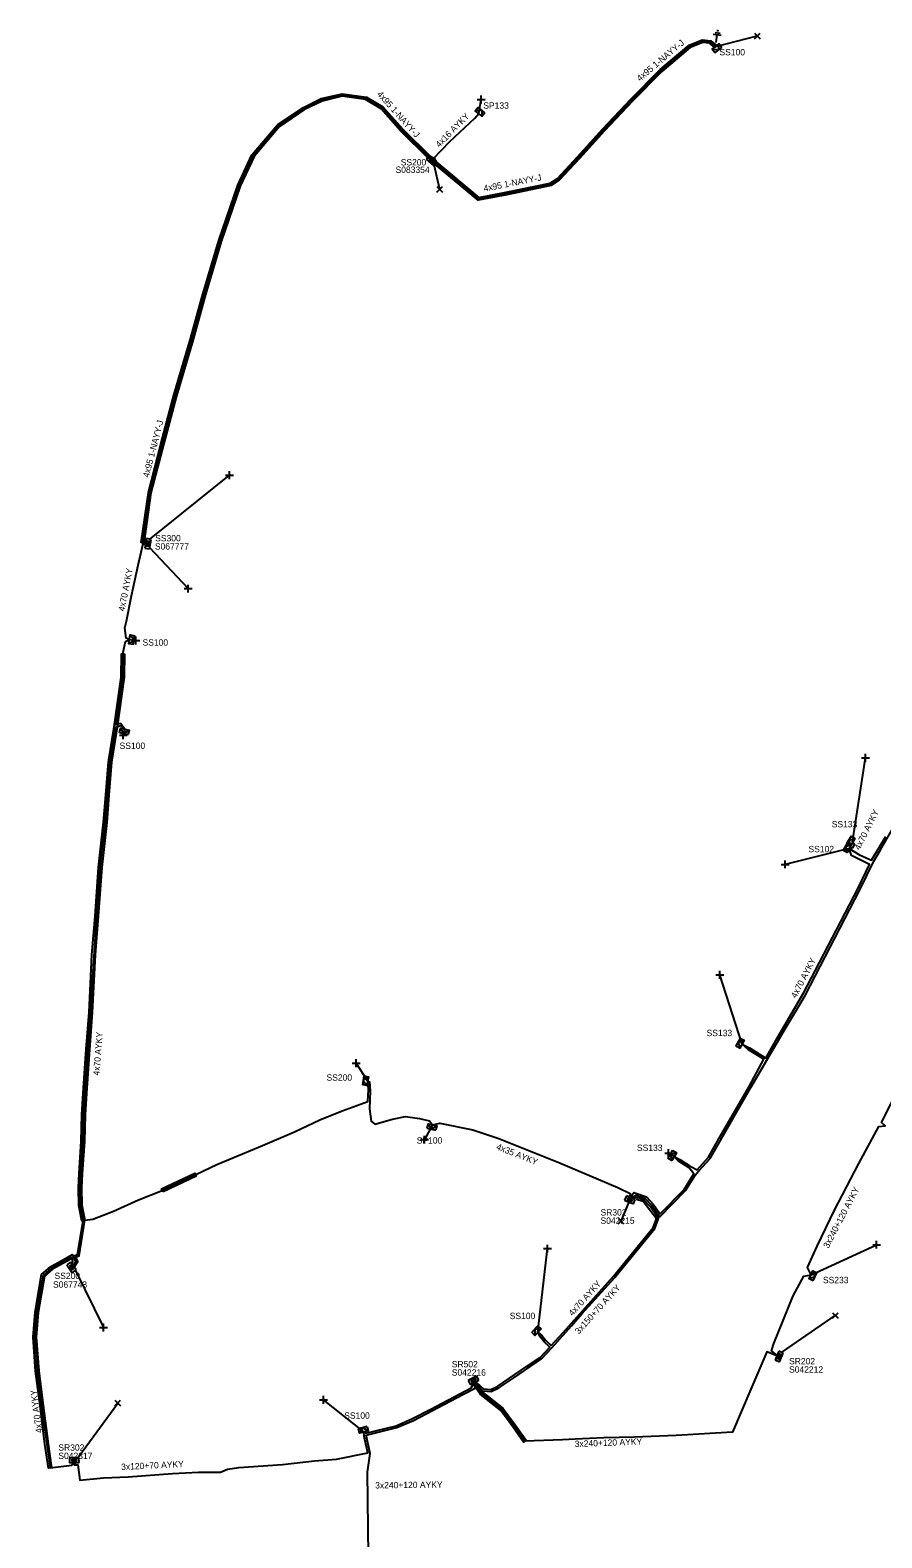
# Model space of a CAD drawing. Extents: x -748492 to -735633, y -1146251 to -1139940.
# Drawn here: x -736121.6 to -735987.9, y -1145016.9 to -1144780.1 of the extents above; entities that cross this region are included whole.
import ezdxf

# ---------------------------------------------------------------- set-up
doc = ezdxf.new("R2010")
doc.units = 0
for name, color, linetype in [('Vrstva 1', 7, 'Continuous'), ('Vrstva 14', 7, 'Continuous'), ('Vrstva 15', 7, 'Continuous'), ('Vrstva 20', 7, 'Continuous'), ('Vrstva 28', 7, 'Continuous'), ('Vrstva 29', 7, 'Continuous'), ('Vrstva 30', 7, 'Continuous'), ('Vrstva 31', 7, 'Continuous'), ('Vrstva 33', 7, 'Continuous'), ('Vrstva 34', 7, 'Continuous'), ('Vrstva 5', 7, 'Continuous'), ('Vrstva 52', 7, 'Continuous'), ('Vrstva 54', 7, 'Continuous'), ('Vrstva 59', 7, 'Continuous'), ('Vrstva 6', 7, 'Continuous'), ('Vrstva 8', 7, 'Continuous'), ('Vrstva 9', 7, 'Continuous')]:
    doc.layers.add(name, color=color, linetype=linetype)

# ---------------------------------------------------------------- blocks, each defined once
blk = doc.blocks.new('NN800')
at = {"layer": 'Vrstva 1'}
for points in [[(-0.44, 0.44), (0.44, -0.44)], [(-0.44, -0.44), (0.44, 0.44)]]:
    blk.add_lwpolyline(points, dxfattribs=at)
blk = doc.blocks.new('NN620')
at = {"layer": 'Vrstva 8'}
for points in [[(0.75, 0), (-0.75, 0)], [(-0.75, 0), (-0.75, -0.75)], [(0.75, -0.75), (0.75, 0)], [(-0.75, -0.75), (0.75, -0.75)], [(0.37, -0.18), (-0.38, -0.18)], [(-0.38, -0.18), (-0.38, -0.56)], [(-0.38, -0.56), (0.37, -0.56)], [(0.32, -0.23), (-0.33, -0.23)], [(-0.33, -0.23), (-0.33, -0.51)], [(-0.33, -0.51), (0.32, -0.51)], [(0.27, -0.27), (-0.28, -0.27)], [(-0.28, -0.27), (-0.28, -0.46)], [(-0.28, -0.46), (0.27, -0.46)], [(0.23, -0.32), (-0.23, -0.32)], [(-0.23, -0.32), (-0.23, -0.42)], [(-0.23, -0.42), (0.23, -0.42)], [(-0.19, -0.37), (0.19, -0.37)], [(0.23, -0.42), (0.23, -0.32)], [(0.27, -0.46), (0.27, -0.27)], [(0.32, -0.51), (0.32, -0.23)], [(0.37, -0.56), (0.37, -0.18)]]:
    blk.add_lwpolyline(points, dxfattribs=at)
blk = doc.blocks.new('NN630')
at = {"layer": 'Vrstva 9'}
for points in [[(0, -0.7), (-0.7, 0)], [(-0.7, -0.7), (-0.7, 0), (0.7, 0), (0.7, -0.7)], [(-0.7, -0.7), (0.7, -0.7)], [(0, -0.7), (0.7, 0)]]:
    blk.add_lwpolyline(points, dxfattribs=at)
blk = doc.blocks.new('NN810')
at = {"layer": 'Vrstva 14'}
for points in [[(0.63, -1.89), (-0.62, -1.89)], [(0.39, -2.2), (-0.4, -2.2)], [(0, -0.64), (0, -1.89)], [(0, -2.52), (-0.12, -2.52)], [(0.14, -2.52), (0, -2.52)]]:
    blk.add_lwpolyline(points, dxfattribs=at)

msp = doc.modelspace()

# ---------------------------------------------------------------- linework, layer by layer
at = {"layer": 'Vrstva 20'}
for points in [[(-736014.1, -1144782.82), (-736014.92, -1144782.15), (-736016.01, -1144782.02), (-736017.96, -1144782.8), (-736022.43, -1144786.58), (-736027.01, -1144791.21), (-736031.42, -1144795.89), (-736035.37, -1144800.26), (-736038.58, -1144803.67), (-736039.8, -1144804.51), (-736046.78, -1144805.94), (-736051.28, -1144806.81), (-736058.11, -1144801.08), (-736058.53, -1144800.4), (-736058.19, -1144800.2), (-736057.81, -1144800.82), (-736051.16, -1144806.39), (-736046.86, -1144805.54), (-736039.96, -1144804.13), (-736038.84, -1144803.37), (-736035.67, -1144799.98), (-736031.72, -1144795.61), (-736027.29, -1144790.93), (-736022.71, -1144786.28), (-736018.16, -1144782.46), (-736016.07, -1144781.62), (-736014.76, -1144781.77), (-736013.84, -1144782.5)], [(-736058.44, -1144800.48), (-736059.12, -1144800.17), (-736063.4, -1144795.94), (-736066.51, -1144792.47), (-736068.96, -1144790.97), (-736072.61, -1144790.47), (-736075.79, -1144791.22), (-736078.53, -1144792.57), (-736082.51, -1144795.27), (-736082.73, -1144794.93), (-736078.73, -1144792.23), (-736075.93, -1144790.84), (-736072.63, -1144790.07), (-736068.82, -1144790.59), (-736066.25, -1144792.15), (-736063.12, -1144795.66), (-736058.88, -1144799.83), (-736058.28, -1144800.12)], [(-736082.47, -1144795.23), (-736086.48, -1144799.91), (-736088.66, -1144804.57), (-736091.62, -1144813.26), (-736094.22, -1144822), (-736096.05, -1144828.69), (-736098.67, -1144837.54), (-736100.66, -1144845.02), (-736101.04, -1144844.92), (-736099.05, -1144837.44), (-736096.43, -1144828.59), (-736094.6, -1144821.9), (-736092, -1144813.14), (-736089.04, -1144804.43), (-736086.82, -1144799.69), (-736082.77, -1144794.97)], [(-736100.66, -1144845.02), (-736102.67, -1144852.78), (-736103.05, -1144852.68), (-736101.04, -1144844.92)], [(-736102.66, -1144852.76), (-736103.74, -1144860.34), (-736103.4, -1144860.52), (-736103.6, -1144860.88), (-736104.18, -1144860.56), (-736103.06, -1144852.7)], [(-736106.81, -1144878.05), (-736106.87, -1144881.74), (-736107.96, -1144889.6), (-736108.84, -1144895.06), (-736109.26, -1144900.25), (-736109.6, -1144904.56), (-736110.4, -1144911.6), (-736110.94, -1144919.29), (-736111.43, -1144925.36), (-736111.89, -1144934.41), (-736112.34, -1144940.23), (-736112.74, -1144946.28), (-736113.02, -1144950.49), (-736113.11, -1144954.66), (-736113.45, -1144959.68), (-736113.57, -1144961.99), (-736113.51, -1144964.66), (-736113.05, -1144967.01), (-736113.54, -1144967.11), (-736114.01, -1144964.72), (-736114.07, -1144961.98), (-736113.95, -1144959.65), (-736113.61, -1144954.64), (-736113.52, -1144950.47), (-736113.24, -1144946.25), (-736112.84, -1144940.19), (-736112.39, -1144934.37), (-736111.93, -1144925.32), (-736111.44, -1144919.25), (-736110.9, -1144911.56), (-736110.1, -1144904.52), (-736109.76, -1144900.21), (-736109.34, -1144895), (-736108.46, -1144889.53), (-736107.37, -1144881.7), (-736107.31, -1144878.05)], [(-736100.77, -1144962.58), (-736100.99, -1144962.12), (-736095.79, -1144959.66), (-736095.57, -1144960.12)], [(-736118.27, -1145005.91), (-736118.77, -1145005.99), (-736119.32, -1145002.2), (-736120.09, -1144996.22), (-736120.78, -1144990.74), (-736121.18, -1144985.41), (-736120.87, -1144981.46), (-736119.85, -1144975.57), (-736118.4, -1144974.32), (-736117.23, -1144973.68), (-736115.02, -1144972.44), (-736114.78, -1144972.88), (-736116.99, -1144974.12), (-736118.12, -1144974.74), (-736119.39, -1144975.83), (-736120.37, -1144981.52), (-736120.68, -1144985.41), (-736120.28, -1144990.69), (-736119.59, -1144996.16), (-736118.82, -1145002.14)], [(-736051.72, -1144993.24), (-736051.31, -1144992.96), (-736050.57, -1144994.03), (-736047.38, -1144996.58), (-736045.45, -1144999.18), (-736043.74, -1145001.58), (-736044.14, -1145001.88), (-736045.85, -1144999.48), (-736047.74, -1144996.93), (-736050.94, -1144994.37)]]:
    msp.add_lwpolyline(points, close=True, dxfattribs=at)
at = {"layer": 'Vrstva 5'}
for points in [[(-736058.22, -1144800.42), (-736058.16, -1144800.62), (-736057.96, -1144800.95), (-736051.22, -1144806.6), (-736046.82, -1144805.74), (-736039.88, -1144804.32), (-736038.71, -1144803.52), (-736035.52, -1144800.12), (-736031.57, -1144795.75), (-736027.15, -1144791.07), (-736022.57, -1144786.43), (-736018.06, -1144782.63), (-736016.04, -1144781.82), (-736014.84, -1144781.96), (-736013.97, -1144782.66)], [(-736103.5, -1144860.7), (-736103.96, -1144860.45), (-736102.86, -1144852.73), (-736100.85, -1144844.97), (-736098.86, -1144837.49), (-736096.24, -1144828.64), (-736094.41, -1144821.95), (-736091.81, -1144813.2), (-736088.85, -1144804.5), (-736086.65, -1144799.8), (-736082.62, -1144795.1), (-736078.63, -1144792.4), (-736075.86, -1144791.03), (-736072.62, -1144790.27), (-736068.89, -1144790.78), (-736066.38, -1144792.31), (-736063.26, -1144795.8), (-736059, -1144800), (-736058.74, -1144800.12), (-736058.5, -1144800.18)], [(-736114.85, -1144974.23), (-736114.48, -1144973.5), (-736114.9, -1144972.66), (-736114.2, -1144972.42), (-736113.29, -1144967.06), (-736113.76, -1144964.69), (-736113.82, -1144961.98), (-736113.36, -1144954.65), (-736113.27, -1144950.48), (-736112.14, -1144934.39), (-736111.19, -1144919.27), (-736110.65, -1144911.58), (-736109.85, -1144904.54), (-736109.09, -1144895.03), (-736108.21, -1144889.56), (-736107.42, -1144889.34), (-736106.78, -1144889.89), (-736107.44, -1144888.98), (-736108.16, -1144889.19), (-736107.12, -1144881.72), (-736107.06, -1144878.05), (-736106.68, -1144876.14), (-736106.03, -1144875.79), (-736106.58, -1144875.61), (-736106.76, -1144873.95), (-736106.49, -1144872.92), (-736105.72, -1144868.97), (-736104.7, -1144864.14), (-736103.88, -1144860.75), (-736103.52, -1144860.89)], [(-736027.19, -1144963.39), (-736026.51, -1144963.1), (-736025.03, -1144963.6), (-736024.04, -1144964.69), (-736022.72, -1144966.48), (-736018.7, -1144962.39), (-736017.21, -1144959.97), (-736016.6, -1144959.26), (-736014.84, -1144957.33), (-736008.46, -1144946.19), (-736003.2, -1144937.24), (-735999.94, -1144931.71), (-735991.33, -1144915.14), (-735989.16, -1144910.61), (-735988.08, -1144908.86), (-735981.01, -1144896.61)], [(-736027.31, -1144963.33), (-736026.83, -1144962.69), (-736024.86, -1144963.34), (-736023.81, -1144964.5), (-736022.71, -1144966.05), (-736018.94, -1144962.21), (-736017.42, -1144959.75), (-736018.16, -1144958.81), (-736019.84, -1144957.69), (-736020.51, -1144957.04), (-736019.6, -1144957.48), (-736017.96, -1144958.57), (-736016.87, -1144959.1), (-736015.08, -1144957.15), (-736013.41, -1144954.15), (-736008.72, -1144946.05), (-736006.39, -1144941.75), (-736008.82, -1144940.25), (-736009.83, -1144939.38), (-736008.66, -1144939.97), (-736006.1, -1144941.57), (-736004.29, -1144938.46), (-736000.15, -1144931.28), (-735998.36, -1144927.86), (-735991.58, -1144914.88), (-735989.83, -1144911.13), (-735992.62, -1144909.74), (-735992.99, -1144908.64), (-735991.38, -1144909.64), (-735989.51, -1144910.47), (-735987.25, -1144906.78)], [(-736004.43, -1144988.19), (-736005.2, -1144987.55), (-736004.83, -1144986.39), (-736001.78, -1144978.93), (-736000.15, -1144975.83), (-735999, -1144975.62), (-735999.53, -1144974.48), (-735998.02, -1144971.1), (-735995.33, -1144965.46), (-735991.49, -1144958.1), (-735988.35, -1144952.32), (-735987.37, -1144952.21), (-735987.93, -1144951.68), (-735980.28, -1144936.62), (-735979.39, -1144935.8), (-735978.72, -1144935.89), (-735977.91, -1144936.45)], [(-736114.75, -1144974.4), (-736114.14, -1144973.5), (-736114.48, -1144972.83), (-736113.93, -1144972.65), (-736113.05, -1144967.03), (-736111.81, -1144966.88), (-736108.54, -1144965.63), (-736104.62, -1144963.82), (-736100.88, -1144962.35), (-736092.32, -1144958.29), (-736085.14, -1144955.32), (-736080.1, -1144953.13), (-736076.12, -1144951.28), (-736072.64, -1144949.84), (-736068.63, -1144948.41), (-736068.49, -1144946.5), (-736068.63, -1144945.18), (-736068.35, -1144945.28), (-736068.24, -1144946.7), (-736068.34, -1144949.52), (-736068.07, -1144951.45), (-736067.51, -1144951.93), (-736064.74, -1144951.17), (-736062.71, -1144950.74), (-736060.48, -1144951.07), (-736058.92, -1144951.41), (-736058.45, -1144952.04), (-736057.32, -1144951.79), (-736052.09, -1144952.84), (-736048.03, -1144954.19), (-736038.61, -1144957.95), (-736029.33, -1144961.89), (-736027.41, -1144962.86), (-736027.43, -1144963.28)], [(-736051.67, -1144992.58), (-736050.52, -1144993.84), (-736049.24, -1144993.95), (-736048.02, -1144993.35), (-736045.67, -1144991.79), (-736041.33, -1144988.82), (-736039.72, -1144987.07), (-736036.63, -1144983.61), (-736034.97, -1144981.74), (-736029.79, -1144976.03), (-736029.44, -1144975.57), (-736023.53, -1144968.36), (-736022.95, -1144966.77), (-736024.28, -1144964.87), (-736025.2, -1144963.86), (-736026.01, -1144963.59), (-736027.07, -1144963.44)], [(-736051.55, -1144992.52), (-736050.42, -1144993.54), (-736049.3, -1144993.65), (-736048.17, -1144993.09), (-736043.66, -1144989.99), (-736041.53, -1144988.59), (-736040.04, -1144986.97), (-736040.89, -1144986.15), (-736041.49, -1144985.4), (-736041.88, -1144984.62), (-736041.22, -1144985.21), (-736040.67, -1144985.95), (-736039.82, -1144986.74), (-736037.95, -1144984.66), (-736030.01, -1144975.83), (-736023.79, -1144968.2), (-736023.25, -1144966.81), (-736025.36, -1144964.12), (-736026.46, -1144963.76)], [(-736114.99, -1144974.08), (-736114.95, -1144973.36), (-736115.23, -1144972.85), (-736118.26, -1144974.53), (-736119.62, -1144975.7), (-736120.04, -1144978.07), (-736120.62, -1144981.49), (-736120.93, -1144985.41), (-736120.53, -1144990.71), (-736119.84, -1144996.19), (-736118.52, -1145005.95), (-736115.11, -1145005.52), (-736114.77, -1145005.24)], [(-736004.48, -1144988.31), (-736005.94, -1144987.72), (-736008.45, -1144993.59), (-736011.33, -1145000.32), (-736020.19, -1145000.85), (-736026.71, -1145001.13), (-736031.55, -1145001.21), (-736036.05, -1145001.45), (-736038.02, -1145001.55), (-736043.94, -1145001.73), (-736047.56, -1144996.75), (-736050.75, -1144994.2), (-736051.78, -1144992.64)], [(-736114.64, -1145005.24), (-736114.74, -1145005.45), (-736114.14, -1145005.45), (-736113.85, -1145007.87), (-736110.12, -1145007.49), (-736106.24, -1145007.35), (-736099.3, -1145006.83), (-736095.19, -1145006.64), (-736091.76, -1145006.59), (-736090.64, -1145006.14), (-736088.87, -1145005.87), (-736082.01, -1145005.42), (-736076.98, -1145004.83), (-736073.53, -1145004.58), (-736068.58, -1145003.59), (-736069.19, -1145000.99), (-736069.21, -1145000.29), (-736068.91, -1145000.48), (-736064.16, -1144999.31), (-736061.57, -1144998.21), (-736058.73, -1144996.74), (-736052.38, -1144993.35), (-736052.01, -1144992.75)], [(-736067.48, -1145047.03), (-736066.46, -1145046.89), (-736065.05, -1145044.05), (-736061.9, -1145029.8), (-736061.86, -1145024.79), (-736063.84, -1145022.72), (-736066.89, -1145022.59), (-736068.15, -1145021.65), (-736068.51, -1145019.75), (-736068.66, -1145006.62), (-736068.24, -1145003.68), (-736068.89, -1145000.81), (-736064.06, -1144999.59), (-736061.45, -1144998.49), (-736053.67, -1144994.39), (-736051.77, -1144993.44), (-736051.9, -1144992.7)]]:
    msp.add_lwpolyline(points, dxfattribs=at)
at = {"layer": 'Vrstva 52'}
for points in [[(-736058.36, -1144800.3), (-736055.71, -1144797.6), (-736051.8, -1144793.92), (-736051.19, -1144793.18)], [(-735992.99, -1144908.64), (-735992.39, -1144908.46), (-735992.16, -1144908), (-735992.46, -1144907.67)]]:
    msp.add_lwpolyline(points, dxfattribs=at)
at = {"layer": 'Vrstva 59'}
for points in [[(-736013.97, -1144782.66), (-736007.44, -1144780.99)], [(-736051.19, -1144793.18), (-736050.82, -1144790.96)], [(-736058.24, -1144801.17), (-736057.34, -1144805.08)], [(-736102.88, -1144860.12), (-736090.34, -1144849.98)], [(-736102.9, -1144861.33), (-736096.82, -1144867.82)], [(-736106.03, -1144875.79), (-736105.05, -1144875.97)], [(-736106.78, -1144889.89), (-736107.01, -1144890.86)], [(-735992.46, -1144907.67), (-735990.44, -1144894.38)], [(-735992.99, -1144908.64), (-736003.06, -1144911.13)], [(-736009.83, -1144939.38), (-736013.31, -1144928.5)], [(-736068.63, -1144945.18), (-736070.44, -1144942.38)], [(-736058.45, -1144952.04), (-736059.69, -1144954.38)], [(-736020.51, -1144957.04), (-736021.36, -1144956.52)], [(-736027.65, -1144964.29), (-736028.87, -1144967.16)], [(-736041.88, -1144984.62), (-736040.38, -1144971.5)], [(-735999, -1144975.62), (-735988.69, -1144970.88)], [(-736114.56, -1144974.82), (-736110.13, -1144983.88)], [(-736003.48, -1144987.71), (-735995.19, -1144982)], [(-736069.21, -1145000.29), (-736075.56, -1144995.25)], [(-736114.06, -1145004.22), (-736107.88, -1144995.75)]]:
    msp.add_lwpolyline(points, dxfattribs=at)

# ---------------------------------------------------------------- block references
at = {"layer": 'Vrstva 15', "rotation": 172.4383142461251}
msp.add_blockref('NN810', (-736013.97, -1144782.66), dxfattribs=at)
at = {"layer": 'Vrstva 28'}
for p, rotation in [((-736058.36, -1144800.3), -41.18590455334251), ((-736103.5, -1144860.7), 80.79740272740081), ((-736027.3, -1144963.48), -23.172666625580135), ((-736114.85, -1144974.23), -54.924013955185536), ((-736004.34, -1144988.3), 67.11051940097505), ((-736051.84, -1144992.52), -152.77766381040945), ((-736114.71, -1145005.11), -178.86995554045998)]:
    msp.add_blockref('NN620', p, dxfattribs=dict(at, rotation=rotation))
at = {"layer": 'Vrstva 31'}
for p, rotation in [((-736013.97, -1144782.66), 36.76313400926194), ((-736051.19, -1144793.18), 140.86597228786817), ((-736106.03, -1144875.79), 79.92679166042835), ((-736106.78, -1144889.89), -13.344594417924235), ((-735992.99, -1144908.64), -118.25621944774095), ((-735992.46, -1144907.67), -119.85301668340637), ((-736009.83, -1144939.38), -119.09461388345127), ((-736068.63, -1144945.18), -99.27823882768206), ((-736058.45, -1144952.04), -11.737980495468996), ((-736020.51, -1144957.04), -121.75432499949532), ((-735999, -1144975.62), 65.25610831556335), ((-736041.88, -1144984.62), -134.0700694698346), ((-736069.21, -1145000.29), -165.67082495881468)]:
    msp.add_blockref('NN630', p, dxfattribs=dict(at, rotation=rotation))
at = {"layer": 'Vrstva 34'}
for p in [(-736007.44, -1144780.99), (-736057.34, -1144805.08), (-736028.87, -1144967.16), (-735995.19, -1144982), (-736107.88, -1144995.75)]:
    msp.add_blockref('NN800', p, dxfattribs=at)
for p, rotation in [((-736050.82, -1144790.96), 45), ((-736090.34, -1144849.98), 45), ((-736096.82, -1144867.82), 45), ((-736105.05, -1144875.97), 45), ((-736107.01, -1144890.86), 45.00000009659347), ((-735990.44, -1144894.38), 44.99999995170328), ((-736003.06, -1144911.13), 45), ((-736013.31, -1144928.5), 45), ((-736070.44, -1144942.38), 44.99999995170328), ((-736059.69, -1144954.38), 44.99999995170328), ((-736021.36, -1144956.52), 45.00000009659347), ((-736040.38, -1144971.5), 45), ((-735988.69, -1144970.88), 44.99999995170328), ((-736110.13, -1144983.88), 45), ((-736075.56, -1144995.25), 45)]:
    msp.add_blockref('NN800', p, dxfattribs=dict(at, rotation=rotation))

# ---------------------------------------------------------------- texts
at = {"layer": 'Vrstva 29'}
for s, p in [('S083354', (-736064.25, -1144802.51)), ('S067777', (-736102.05, -1144861.68)), ('S042215', (-736032.06, -1144967.6)), ('S067743', (-736118.05, -1144977.64)), ('S042216', (-736055.42, -1144991.45)), ('S042212', (-736002.45, -1144990.98)), ('S042317', (-736117.21, -1145004.55))]:
    msp.add_text(s, height=1, dxfattribs=at).set_placement(p)
at = {"layer": 'Vrstva 30'}
for s, p in [('SS200', (-736063.44, -1144801.34)), ('SS300', (-736102, -1144860.4)), ('SR302', (-736032.06, -1144966.3)), ('SS200', (-736117.81, -1144976.27)), ('SR502', (-736055.42, -1144990.15)), ('SR202', (-736002.45, -1144989.68)), ('SR302', (-736117.21, -1145003.25))]:
    msp.add_text(s, height=1, dxfattribs=at).set_placement(p)
at = {"layer": 'Vrstva 33'}
for s, p in [('SS100', (-736013.38, -1144784.04)), ('SP133', (-736050.47, -1144792.42)), ('SS100', (-736103.99, -1144876.77)), ('SS100', (-736107.59, -1144893)), ('SS133', (-735995.74, -1144905.32)), ('SS102', (-735999.4, -1144909.23)), ('SS133', (-736015.4, -1144938.12)), ('SS200', (-736075.09, -1144945.12)), ('SP100', (-736060.92, -1144955)), ('SS133', (-736026.34, -1144956.16)), ('SS233', (-735997.13, -1144976.93)), ('SS100', (-736046.32, -1144982.57)), ('SS100', (-736072.31, -1144998.22))]:
    msp.add_text(s, height=1, dxfattribs=at).set_placement(p)
at = {"layer": 'Vrstva 54'}
for s, rotation, p in [('4x16 AYKY', 45.528, (-736057.37, -1144798.58)), ('4x70 AYKY', 63.435, (-735991.35, -1144908.97))]:
    msp.add_text(s, height=1, rotation=rotation, dxfattribs=at).set_placement(p)
at = {"layer": 'Vrstva 6'}
for s, rotation, p in [('4x95 1-NAYY-J', 40.117, (-736025.86, -1144788.18)), ('4x95 1-NAYY-J', 311.796, (-736067.24, -1144790.2)), ('4x95 1-NAYY-J', 11.059, (-736050.32, -1144805.46)), ('4x95 1-NAYY-J', 75.478, (-736103, -1144850.43)), ('4x70 AYKY', 78.97, (-736106.83, -1144871.44)), ('4x70 AYKY', 62.42, (-736001.35, -1144932.23)), ('4x70 AYKY', 85.57, (-736110.77, -1144944.33)), ('4x35 AYKY', 338.241, (-736048.52, -1144955.87)), ('3x240+120 AYKY', 62.447, (-735996.27, -1144971.53)), ('4x70 AYKY', 48.046, (-736036.45, -1144982.17)), ('3x150+70 AYKY', 47.915, (-736035.45, -1144985.01)), ('4x70 AYKY', 97.702, (-736119.73, -1145000.39)), ('3x240+120 AYKY', 2.167, (-736036.09, -1145002.68)), ('3x120+70 AYKY', 2.644, (-736107.33, -1145006.28)), ('3x240+120 AYKY', 0.655, (-736067.45, -1145009.18))]:
    msp.add_text(s, height=1, rotation=rotation, dxfattribs=at).set_placement(p)

doc.saveas('drawing.dxf')
